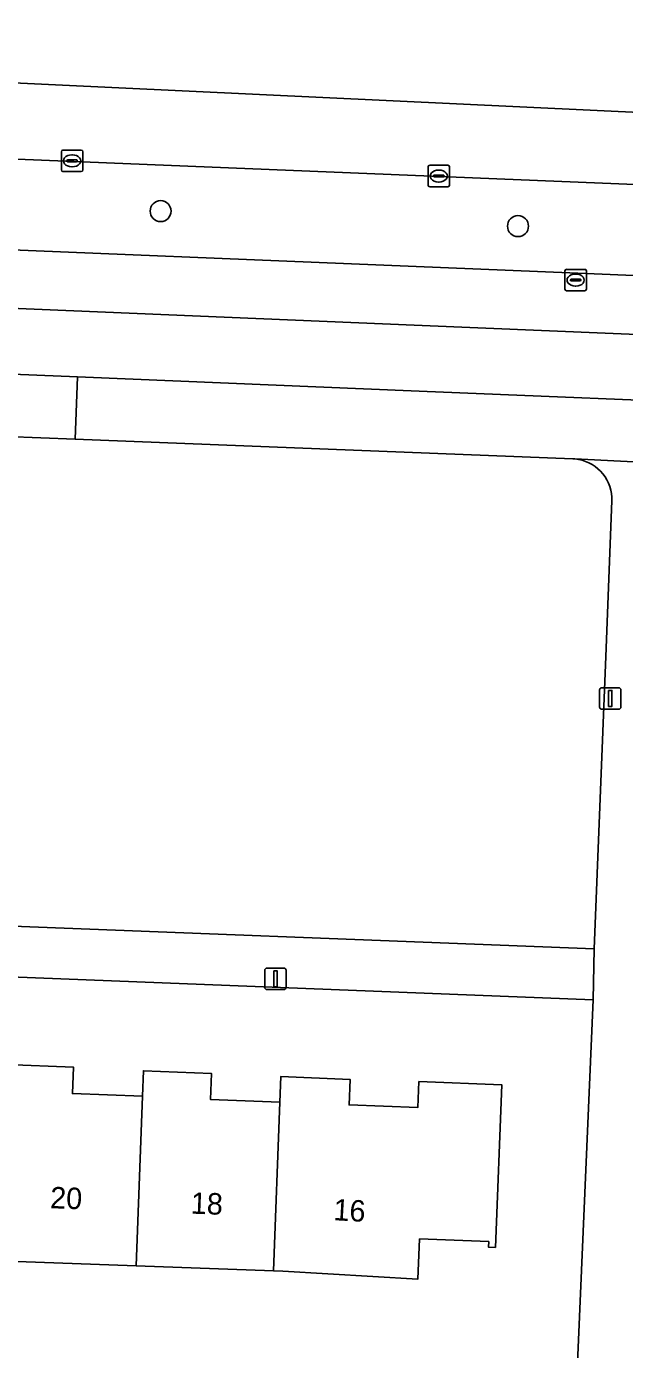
# Model space of a CAD drawing. Extents: x 161354 to 162026, y 386504 to 387460.
# Drawn here: x 161626 to 161653.9, y 387393.1 to 387454.8 of the extents above; entities that cross this region are included whole.
import ezdxf

# ---------------------------------------------------------------- set-up
doc = ezdxf.new("R2010")
doc.units = 0
for name, color, linetype in [('IMGEO_Berm_groen', 7, 'Continuous'), ('IMGEO_Boom', 7, 'Continuous'), ('IMGEO_Erf', 7, 'Continuous'), ('IMGEO_Fietspad_gesloten', 7, 'Continuous'), ('IMGEO_Groenvoorziening', 7, 'Continuous'), ('IMGEO_Kolk', 7, 'Continuous'), ('IMGEO_Lichtmast', 7, 'Continuous'), ('IMGEO_Pand', 7, 'Continuous'), ('IMGEO_Pand_nummerreeks', 7, 'Continuous'), ('IMGEO_Rijbaan_lokaal_gesloten', 7, 'Continuous'), ('IMGEO_Rioolput', 7, 'Continuous'), ('IMGEO_Voetpad_open', 7, 'Continuous')]:
    doc.layers.add(name, color=color, linetype=linetype)

msp = doc.modelspace()

# ---------------------------------------------------------------- linework, layer by layer
at = {"layer": 'IMGEO_Berm_groen'}
for points in [[(161739.669, 387443.941), (161735.771, 387444.103), (161577.085, 387450.606), (161570.123, 387450.845), (161568.939, 387450.72), (161566.731, 387450.192), (161564.732, 387449.345), (161557.191, 387446.309), (161554.684, 387445.276), (161553.519, 387444.83)], [(161612.89, 387444.91), (161652.822, 387443.267), (161706.244, 387441.015), (161723.243, 387440.365), (161738.753, 387439.947), (161739.398, 387439.93)], [(161679.83, 387439.386), (161676.294, 387439.535), (161644.429, 387440.874), (161614.558, 387442.129), (161612.683, 387442.214), (161610.883, 387442.256)], [(161586.996, 387439.386), (161587.121, 387438.74), (161591.835, 387439.274), (161601.898, 387439.584), (161610.753, 387439.197), (161612.483, 387439.13), (161628.393, 387438.471), (161644.302, 387437.813), (161676.122, 387436.495), (161707.941, 387435.177), (161736.908, 387434.048), (161739.654, 387433.94), (161739.77, 387436.897), (161738.649, 387436.943), (161708.067, 387438.213), (161679.83, 387439.386)]]:
    msp.add_lwpolyline(points, dxfattribs=at)
at = {"layer": 'IMGEO_Boom'}
for centre in [(161632.257, 387446.201), (161648.898, 387445.499)]:
    msp.add_circle(centre, 0.489, dxfattribs=at)
at = {"layer": 'IMGEO_Erf'}
for points in [[(161651.473, 387387.82), (161652.397, 387409.433), (161622.077, 387410.632)], [(161625.051, 387406.425), (161628.201, 387406.299), (161628.152, 387405.07), (161631.41, 387404.94), (161631.457, 387406.136), (161634.621, 387406.01), (161634.572, 387404.796), (161637.807, 387404.667), (161637.854, 387405.86), (161641.077, 387405.731), (161641.03, 387404.542), (161644.232, 387404.414), (161644.281, 387405.626), (161648.146, 387405.471), (161647.843, 387397.896), (161647.526, 387397.909), (161647.536, 387398.166), (161644.316, 387398.294), (161644.241, 387396.421), (161637.945, 387396.785), (161637.512, 387396.801), (161631.116, 387397.04), (161624.705, 387397.278)]]:
    msp.add_lwpolyline(points, dxfattribs=at)
at = {"layer": 'IMGEO_Fietspad_gesloten'}
msp.add_lwpolyline([(161610.883, 387442.256), (161612.683, 387442.214), (161614.558, 387442.129), (161644.429, 387440.874), (161676.294, 387439.535), (161679.83, 387439.386), (161708.067, 387438.213), (161738.649, 387436.943), (161738.753, 387439.947), (161723.243, 387440.365), (161706.244, 387441.015), (161652.822, 387443.267), (161612.89, 387444.91)], dxfattribs=at)
at = {"layer": 'IMGEO_Groenvoorziening'}
for points in [[(161653.264, 387432.695), (161653.263, 387432.864), (161653.247, 387433.032), (161653.216, 387433.197), (161653.171, 387433.36), (161653.111, 387433.517), (161653.037, 387433.669), (161652.95, 387433.814), (161652.85, 387433.95), (161652.739, 387434.076), (161652.617, 387434.193), (161652.485, 387434.298), (161652.344, 387434.39), (161652.195, 387434.47), (161652.04, 387434.536), (161651.88, 387434.588), (161651.715, 387434.625), (161651.548, 387434.648), (161651.455, 387434.654), (161628.278, 387435.565), (161605.878, 387436.445)], [(161532.078, 387425.271), (161531.984, 387423.34), (161531.548, 387416.555), (161622.17, 387413.001), (161652.45, 387411.813), (161652.981, 387425.436), (161653.264, 387432.695)]]:
    msp.add_lwpolyline(points, dxfattribs=at)
at = {"layer": 'IMGEO_Kolk'}
for p, q in [((161627.634, 387448.118), (161627.634, 387448.97)), ((161627.709, 387449.044), (161628.561, 387449.044)), ((161627.893, 387448.538), (161627.893, 387448.55)), ((161627.936, 387448.587), (161628.334, 387448.587)), ((161628.122, 387448.824), (161628.147, 387448.824)), ((161628.377, 387448.55), (161628.377, 387448.538)), ((161628.635, 387448.97), (161628.635, 387448.118)), ((161628.561, 387448.044), (161627.709, 387448.044)), ((161628.331, 387448.501), (161627.933, 387448.501)), ((161628.145, 387448.264), (161628.12, 387448.264)), ((161644.71, 387447.41), (161644.71, 387448.262)), ((161644.785, 387448.336), (161645.637, 387448.336)), ((161645.198, 387448.116), (161645.223, 387448.116)), ((161645.711, 387448.262), (161645.711, 387447.41)), ((161645.637, 387447.336), (161644.785, 387447.336)), ((161644.969, 387447.83), (161644.969, 387447.842)), ((161645.407, 387447.793), (161645.009, 387447.793)), ((161645.012, 387447.879), (161645.41, 387447.879)), ((161645.221, 387447.556), (161645.196, 387447.556)), ((161645.453, 387447.842), (161645.453, 387447.83))]:
    msp.add_line(p, q, dxfattribs=at)
for points in [[(161627.634, 387448.118), (161627.634, 387448.97)], [(161627.709, 387449.044), (161628.561, 387449.044)], [(161628.635, 387448.97), (161628.635, 387448.118)], [(161628.561, 387448.044), (161627.709, 387448.044)], [(161644.71, 387447.41), (161644.71, 387448.262)], [(161644.785, 387448.336), (161645.637, 387448.336)], [(161645.711, 387448.262), (161645.711, 387447.41)], [(161645.637, 387447.336), (161644.785, 387447.336)]]:
    msp.add_lwpolyline(points, dxfattribs=at)
for centre, radius, start, end in [((161627.711, 387448.968), 0.0765, 91.55205, 178.44795), ((161627.711, 387448.968), 0.0765, 91.55205, 178.44795), ((161627.933, 387448.547), 0.0403, 85.87752, 175.75265), ((161627.93, 387448.537), 0.0366, 178.93798, 274.71019), ((161628.334, 387448.544), 0.043, 264.86636, 352.45326), ((161628.338, 387448.549), 0.0386, 1.73085, 96.63898), ((161628.559, 387448.968), 0.0765, 1.55205, 88.44795), ((161628.559, 387448.968), 0.0765, 1.55205, 88.44795), ((161627.711, 387448.12), 0.0765, 181.55205, 268.44795), ((161627.711, 387448.12), 0.0765, 181.55205, 268.44795), ((161628.559, 387448.12), 0.0765, 271.55205, 358.44795), ((161628.559, 387448.12), 0.0765, 271.55205, 358.44795), ((161644.787, 387448.26), 0.0765, 91.55205, 178.44795), ((161644.787, 387448.26), 0.0765, 91.55205, 178.44795), ((161645.635, 387448.26), 0.0765, 1.55205, 88.44795), ((161645.635, 387448.26), 0.0765, 1.55205, 88.44795), ((161644.787, 387447.412), 0.0765, 181.55205, 268.44795), ((161644.787, 387447.412), 0.0765, 181.55205, 268.44795), ((161645.009, 387447.839), 0.0403, 85.87752, 175.75265), ((161645.006, 387447.829), 0.0366, 178.93798, 274.71019), ((161645.41, 387447.836), 0.043, 264.86636, 352.45326), ((161645.414, 387447.841), 0.0386, 1.73085, 96.63898), ((161645.635, 387447.412), 0.0765, 271.55205, 358.44795), ((161645.635, 387447.412), 0.0765, 271.55205, 358.44795)]:
    msp.add_arc(centre, radius, start, end, dxfattribs=at)
for centre, major_axis, ratio, start_param, end_param in [((161628.121, 387448.544), (-0.387, 0.002), 0.722429, 4.712389, 7.853982), ((161628.146, 387448.544), (-0.39, 0.002), 0.717154, 1.570796, 4.712389), ((161645.197, 387447.836), (-0.387, 0.002), 0.722429, 4.712389, 7.853982), ((161645.222, 387447.836), (-0.39, 0.002), 0.717154, 1.570796, 4.712389)]:
    msp.add_ellipse(centre, major_axis=major_axis, ratio=ratio, start_param=start_param, end_param=end_param, dxfattribs=at)
at = {"layer": 'IMGEO_Lichtmast'}
for p, q in [((161652.699, 387423.085), (161652.699, 387423.885)), ((161652.699, 387423.885), (161652.699, 387423.085)), ((161652.799, 387423.985), (161653.589, 387423.985)), ((161653.589, 387423.985), (161652.799, 387423.985)), ((161653.689, 387423.885), (161653.689, 387423.085)), ((161653.689, 387423.085), (161653.689, 387423.885)), ((161653.589, 387422.985), (161652.799, 387422.985)), ((161652.799, 387422.985), (161653.589, 387422.985)), ((161637.209, 387410.915), (161637.999, 387410.915)), ((161637.999, 387410.915), (161637.209, 387410.915)), ((161637.109, 387410.015), (161637.109, 387410.815)), ((161637.109, 387410.815), (161637.109, 387410.015)), ((161638.099, 387410.815), (161638.099, 387410.015)), ((161638.099, 387410.015), (161638.099, 387410.815)), ((161637.999, 387409.915), (161637.209, 387409.915)), ((161637.209, 387409.915), (161637.999, 387409.915))]:
    msp.add_line(p, q, dxfattribs=at)
for points in [[(161653.119, 387423.86), (161653.269, 387423.86), (161653.269, 387423.11), (161653.119, 387423.11), (161653.119, 387423.86)], [(161637.529, 387410.79), (161637.679, 387410.79), (161637.679, 387410.04), (161637.529, 387410.04), (161637.529, 387410.79)]]:
    msp.add_lwpolyline(points, dxfattribs=at)
for centre, start, end in [((161652.799, 387423.885), 90, 180), ((161652.799, 387423.885), 90, 180), ((161653.589, 387423.885), 0, 90), ((161653.589, 387423.885), 360, 90), ((161652.799, 387423.085), 180, 270), ((161652.799, 387423.085), 180, 270), ((161653.589, 387423.085), 270, 0), ((161653.589, 387423.085), 270, 0), ((161637.209, 387410.815), 90, 180), ((161637.209, 387410.815), 90, 180), ((161637.999, 387410.815), 0, 90), ((161637.999, 387410.815), 360, 90), ((161637.209, 387410.015), 180, 270), ((161637.209, 387410.015), 180, 270), ((161637.999, 387410.015), 270, 0), ((161637.999, 387410.015), 270, 0)]:
    msp.add_arc(centre, 0.1, start, end, dxfattribs=at)
at = {"layer": 'IMGEO_Pand'}
for points in [[(161624.705, 387397.278), (161631.116, 387397.04), (161631.41, 387404.94), (161628.152, 387405.07), (161628.201, 387406.299), (161625.051, 387406.425), (161625.002, 387405.202)], [(161637.807, 387404.667), (161634.572, 387404.796), (161634.621, 387406.01), (161631.457, 387406.136), (161631.41, 387404.94), (161631.116, 387397.04), (161637.512, 387396.801)], [(161637.512, 387396.801), (161637.945, 387396.785), (161644.241, 387396.421), (161644.316, 387398.294), (161647.536, 387398.166), (161647.526, 387397.909), (161647.843, 387397.896), (161648.146, 387405.471), (161644.281, 387405.626), (161644.232, 387404.414), (161641.03, 387404.542), (161641.077, 387405.731), (161637.854, 387405.86), (161637.807, 387404.667)]]:
    msp.add_lwpolyline(points, close=True, dxfattribs=at)
at = {"layer": 'IMGEO_Rijbaan_lokaal_gesloten'}
msp.add_lwpolyline([(161739.727, 387446.755), (161611.63, 387452.826), (161559.208, 387454.807), (161559.197, 387453.359), (161566.731, 387450.192), (161568.939, 387450.72), (161570.123, 387450.845), (161577.085, 387450.606), (161735.771, 387444.103), (161739.669, 387443.941), (161739.727, 387446.755)], dxfattribs=at)
at = {"layer": 'IMGEO_Rioolput'}
for p, q in [((161651.08, 387442.56), (161651.08, 387443.412)), ((161651.155, 387443.486), (161652.007, 387443.486)), ((161651.339, 387442.98), (161651.339, 387442.992)), ((161651.382, 387443.029), (161651.78, 387443.029)), ((161651.568, 387443.266), (161651.593, 387443.266)), ((161651.823, 387442.992), (161651.823, 387442.98)), ((161652.081, 387443.412), (161652.081, 387442.56)), ((161652.007, 387442.486), (161651.155, 387442.486)), ((161651.777, 387442.943), (161651.379, 387442.943)), ((161651.591, 387442.706), (161651.566, 387442.706))]:
    msp.add_line(p, q, dxfattribs=at)
for points in [[(161651.08, 387442.56), (161651.08, 387443.412)], [(161651.155, 387443.486), (161652.007, 387443.486)], [(161652.081, 387443.412), (161652.081, 387442.56)], [(161652.007, 387442.486), (161651.155, 387442.486)]]:
    msp.add_lwpolyline(points, dxfattribs=at)
for centre, radius, start, end in [((161651.157, 387443.41), 0.0765, 91.55205, 178.44795), ((161651.157, 387443.41), 0.0765, 91.55205, 178.44795), ((161651.379, 387442.989), 0.0403, 85.87752, 175.75265), ((161651.376, 387442.979), 0.0366, 178.93798, 274.71019), ((161651.78, 387442.986), 0.043, 264.86636, 352.45326), ((161651.784, 387442.991), 0.0386, 1.73085, 96.63898), ((161652.005, 387443.41), 0.0765, 1.55205, 88.44795), ((161652.005, 387443.41), 0.0765, 1.55205, 88.44795), ((161651.157, 387442.562), 0.0765, 181.55205, 268.44795), ((161651.157, 387442.562), 0.0765, 181.55205, 268.44795), ((161652.005, 387442.562), 0.0765, 271.55205, 358.44795), ((161652.005, 387442.562), 0.0765, 271.55205, 358.44795)]:
    msp.add_arc(centre, radius, start, end, dxfattribs=at)
for centre, major_axis, ratio, start_param, end_param in [((161651.567, 387442.986), (-0.387, 0.002), 0.722429, 4.712389, 7.853982), ((161651.592, 387442.986), (-0.39, 0.002), 0.717154, 1.570796, 4.712389)]:
    msp.add_ellipse(centre, major_axis=major_axis, ratio=ratio, start_param=start_param, end_param=end_param, dxfattribs=at)
at = {"layer": 'IMGEO_Voetpad_open'}
for points in [[(161586.184, 387435.51), (161588.172, 387435.749), (161591.723, 387436.289), (161597.309, 387436.57), (161605.878, 387436.445), (161628.278, 387435.565), (161628.393, 387438.471), (161612.483, 387439.13), (161610.753, 387439.197), (161601.898, 387439.584), (161591.835, 387439.274), (161587.121, 387438.74), (161586.996, 387439.386), (161586.923, 387439.367)], [(161676.122, 387436.495), (161644.302, 387437.813), (161628.393, 387438.471), (161628.278, 387435.565), (161651.455, 387434.654), (161651.548, 387434.648), (161657.925, 387434.327), (161737.785, 387430.965), (161744.638, 387430.769), (161747.439, 387433.041), (161745.866, 387434.812)], [(161657.925, 387434.327), (161651.548, 387434.648), (161651.715, 387434.625), (161651.88, 387434.588), (161652.04, 387434.536), (161652.195, 387434.47), (161652.344, 387434.39), (161652.485, 387434.298), (161652.617, 387434.193), (161652.739, 387434.076), (161652.85, 387433.95), (161652.95, 387433.814), (161653.037, 387433.669), (161653.111, 387433.517), (161653.171, 387433.36), (161653.216, 387433.197), (161653.247, 387433.032), (161653.263, 387432.864), (161653.264, 387432.695), (161652.981, 387425.436), (161652.45, 387411.813), (161652.397, 387409.433), (161651.473, 387387.82)]]:
    msp.add_lwpolyline(points, dxfattribs=at)
msp.add_lwpolyline([(161652.45, 387411.813), (161622.17, 387413.001), (161531.548, 387416.555), (161531.527, 387414.224), (161590.228, 387411.885), (161591.757, 387411.83), (161622.077, 387410.632), (161652.397, 387409.433)], close=True, dxfattribs=at)

# ---------------------------------------------------------------- texts
at = {"layer": 'IMGEO_Pand_nummerreeks'}
for s, rotation, p in [('20', 357.77886, (161627.1, 387399.727)), ('18', 357.77886, (161633.649, 387399.473)), ('16', 356.76666, (161640.284, 387399.168))]:
    msp.add_text(s, height=1, rotation=rotation, dxfattribs=at).set_placement(p)

doc.saveas('drawing.dxf')
